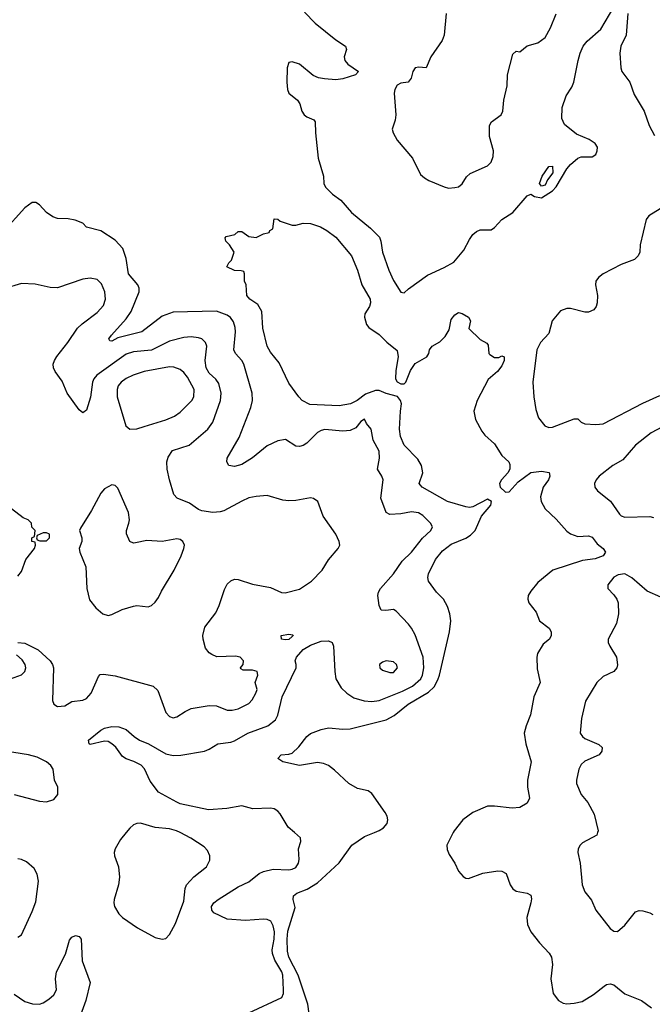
# Model space of a CAD drawing. Header units: inches. Extents: x 2001573 to 2220545, y 644482 to 846830.
# Tile 631 of 656: x 2164321 to 2167823, y 739050 to 744496. Entities that reach past the tile are written whole.
import ezdxf

# ---------------------------------------------------------------- set-up
doc = ezdxf.new("R2010")
doc.units = ezdxf.units.IN
doc.header["$MEASUREMENT"] = 0
doc.layers.add('C1763', color=7, linetype='Continuous')
doc.layers.add('C1764', color=7, linetype='Continuous')

msp = doc.modelspace()

# ---------------------------------------------------------------- linework, layer by layer
at = {"layer": 'C1763', "color": 5}
for points, elevation in [([(2164910.6, 740000), (2164879.4, 739960.6), (2164848.7, 739910), (2164843.7, 739890), (2164845.3, 739870), (2164867.2, 739810), (2164873.5, 739753.5), (2164867.2, 739710), (2164843.7, 739630), (2164841.3, 739610), (2164845.3, 739590), (2164870.2, 739550.2), (2164890, 739530.4), (2164972.3, 739472.3), (2165070, 739419.3), (2165109.5, 739410.5), (2165130, 739414), (2165150, 739434.8), (2165184.2, 739495.8), (2165230, 739620.7), (2165237, 739690), (2165244.6, 739710), (2165284.7, 739755.3), (2165355.1, 739810), (2165373.2, 739846.8), (2165372.6, 739870), (2165360.4, 739900.4), (2165341.5, 739921.5), (2165268.6, 739968.6), (2165208.7, 740000)], 260), ([(2165590, 739001.6), (2165771.9, 739088.1), (2165780.4, 739110), (2165781.8, 739130), (2165776.8, 739210), (2165771.6, 739230), (2165733.8, 739293.9), (2165719.4, 739330), (2165717.8, 739350), (2165729.9, 739410), (2165731.3, 739450), (2165724.3, 739484.3), (2165710.9, 739510), (2165690, 739518.5), (2165670, 739520.6), (2165570, 739513.5), (2165470, 739519.9), (2165395.1, 739555.1), (2165383.6, 739570), (2165383.5, 739590), (2165394.7, 739610), (2165419.7, 739630), (2165530, 739699.7), (2165590, 739726.7), (2165647.2, 739772.8), (2165670, 739785), (2165723.3, 739796.7), (2165810, 739793.4), (2165830, 739796.8), (2165850, 739807.2), (2165863.8, 739830), (2165868.7, 739850), (2165864.7, 739910), (2165876.4, 739950), (2165875.1, 739970), (2165841.4, 740000)], 240), ([(2165923.9, 738996.1), (2165916.3, 739050), (2165861.6, 739210), (2165811.2, 739310), (2165802.9, 739342.9), (2165801.1, 739410), (2165805.8, 739454.2), (2165845.6, 739585.6), (2165834.3, 739630), (2165836.9, 739650), (2165855.7, 739664.3), (2165912.7, 739687.3), (2165970, 739721.1), (2166090, 739832), (2166160.4, 739930), (2166230, 739977.4), (2166285.2, 740000)], 220), ([(2166720.2, 740000), (2166685.3, 739930), (2166686.4, 739906.4), (2166697.7, 739877.7), (2166730.5, 739830), (2166750, 739786.8), (2166776.7, 739756.7), (2166790, 739747.3), (2166806, 739746), (2166885.5, 739774.5), (2166968, 739788), (2166990, 739786.7), (2167013.5, 739773.5), (2167036.5, 739710), (2167050, 739687.9), (2167070, 739674.7), (2167130, 739664.9), (2167150, 739653), (2167153.8, 739633.8), (2167151.2, 739611.2), (2167127.7, 739530), (2167131.1, 739491.1), (2167151.2, 739451.2), (2167198, 739390), (2167251.9, 739331.9), (2167265.5, 739310), (2167270.4, 739270), (2167260.4, 739190), (2167274, 739110), (2167304.4, 739070), (2167330, 739055.3), (2167350, 739051.3), (2167390, 739055), (2167434.6, 739065.4), (2167497, 739103), (2167556, 739150), (2167570, 739158.4), (2167590, 739162), (2167610, 739157.6), (2167670, 739107), (2167762.8, 739070), (2167818, 739030)], 220), ([(2167520.2, 740000), (2167514.9, 739985.1), (2167437.2, 739942.8), (2167423, 739930), (2167412.7, 739910), (2167410.4, 739890), (2167423.1, 739830), (2167434.4, 739710), (2167450, 739670.8), (2167486.4, 739626.4), (2167510.3, 739570), (2167590, 739468.2), (2167610, 739454.4), (2167630, 739452.4), (2167670, 739487), (2167730, 739560.3), (2167750, 739569), (2167770, 739566.9), (2167810, 739555.6), (2167825.4, 739545.4)], 240), ([(2164310, 739420.4), (2164330, 739434), (2164390, 739562), (2164410, 739616), (2164424.7, 739730), (2164417.4, 739770), (2164400, 739800), (2164358, 739838), (2164330.7, 739850.7), (2164310, 739854.2)], 260), ([(2164290, 739106), (2164350, 739064.9), (2164391.5, 739051.5), (2164430, 739050.3), (2164450, 739056.9), (2164482.3, 739077.7), (2164510, 739102.6), (2164525, 739130), (2164518.1, 739190), (2164524.7, 739230), (2164574, 739326), (2164596.4, 739403.6), (2164610, 739421.6), (2164630, 739430.5), (2164650, 739425.5), (2164660.3, 739410), (2164667.2, 739290), (2164710.4, 739170), (2164687.6, 739070), (2164657.8, 738990)], 240)]:
    msp.add_lwpolyline(points, dxfattribs=dict(at, elevation=elevation))
at = {"layer": 'C1764', "color": 5}
for points, elevation in [([(2165896.8, 744536.8), (2165956.9, 744476.9), (2166070, 744384.9), (2166124, 744350), (2166130.5, 744330), (2166117.3, 744290), (2166120.7, 744270), (2166137.3, 744250), (2166197.3, 744210), (2166179.1, 744190), (2166110, 744168), (2166070, 744162.9), (2166007.9, 744167.9), (2165974.2, 744174.2), (2165946.3, 744186.3), (2165870, 744249.4), (2165830, 744262), (2165810, 744258), (2165800.7, 744230), (2165799.1, 744150), (2165804, 744110), (2165811.3, 744090), (2165858.8, 744050), (2165870.8, 744030), (2165882.8, 743990), (2165896, 743970), (2165910, 743958.8), (2165950, 743941), (2165957.3, 743930), (2165958.4, 743870), (2165973.4, 743730), (2166002, 743630), (2166004, 743590), (2166014, 743570), (2166053, 743530), (2166097.7, 743497.7), (2166156.9, 743430), (2166262.4, 743342.4), (2166312.1, 743292.1), (2166320.5, 743270), (2166330.1, 743210), (2166364.3, 743110), (2166390, 743054), (2166430, 742988.9), (2166450, 742984.2), (2166473.6, 743006.4), (2166578.3, 743081.7), (2166670, 743124.1), (2166725, 743155), (2166779.1, 743220.9), (2166810, 743280.3), (2166830, 743307), (2166850, 743324.9), (2166870, 743333.7), (2166930, 743333), (2166950, 743346.4), (2166989.6, 743390), (2167051.3, 743428.7), (2167130, 743522), (2167150, 743530.7), (2167170, 743517.1), (2167210, 743510.5), (2167270, 743548.4), (2167290, 743570.6), (2167349.8, 743670.2), (2167370, 743694.9), (2167409.8, 743730.2), (2167430, 743736.4), (2167490, 743737.1), (2167510, 743750.6), (2167518.5, 743770), (2167519.2, 743790), (2167506.9, 743810), (2167473.6, 743833.6), (2167402.5, 743862.5), (2167336.6, 743916.6), (2167322.8, 743950), (2167323.6, 744010), (2167346.3, 744073.7), (2167377.5, 744122.5), (2167389.2, 744150), (2167412.7, 744270), (2167423.1, 744310), (2167440.4, 744350), (2167462.7, 744377.3), (2167537.5, 744442.5), (2167610, 744564.9)], 240), ([(2166682.3, 744530), (2166670.2, 744409.8), (2166659.3, 744380.7), (2166597.1, 744290), (2166570.4, 744229.6), (2166530, 744233.2), (2166510, 744229), (2166497.3, 744210), (2166487.3, 744172.7), (2166471.3, 744150), (2166430, 744144), (2166410, 744134), (2166397.3, 744110), (2166393.4, 744090), (2166402.4, 743970), (2166399.5, 743940.5), (2166382, 743890), (2166388, 743870), (2166410.6, 743830), (2166494.9, 743730), (2166540.3, 743640.3), (2166561.3, 743621.3), (2166586.6, 743606.6), (2166670, 743570.6), (2166695.5, 743564.5), (2166730, 743566.8), (2166750, 743570.8), (2166770, 743587.3), (2166793.8, 743626.2), (2166815.3, 743644.7), (2166910, 743687.7), (2166930, 743707.3), (2166941.2, 743738.8), (2166943.8, 743770), (2166920.9, 743850), (2166920.9, 743910), (2166932.7, 743930), (2166986, 743970), (2166996.2, 743990), (2167000.5, 744050), (2167018.7, 744130), (2167020.9, 744190), (2167050, 744304.7), (2167070, 744320.7), (2167090, 744318.8), (2167130, 744350.7), (2167190, 744366.8), (2167230, 744397.1), (2167259.3, 744450), (2167290, 744528)], 260), ([(2167686.7, 744530), (2167678.5, 744410), (2167649.1, 744350), (2167642.6, 744310), (2167648.8, 744228.8), (2167653.4, 744210), (2167698.4, 744150), (2167721.6, 744081.6), (2167778.7, 743990), (2167805.3, 743910), (2167834.6, 743854.6)], 240), ([(2165841.4, 740000), (2165807.8, 740030), (2165763, 740103), (2165750, 740118), (2165730, 740131), (2165710, 740134.2), (2165611, 740131), (2165550, 740146.9), (2165467.7, 740132.3), (2165366.1, 740126.1), (2165210, 740158.5), (2165190, 740166.9), (2165090, 740222.6), (2165042.9, 740282.9), (2165011.3, 740351.3), (2164992.5, 740372.5), (2164952.8, 740392.8), (2164910, 740407.2), (2164890, 740419.8), (2164852.3, 740472.3), (2164831.2, 740491.2), (2164810, 740502.5), (2164790, 740505), (2164710, 740487.1), (2164705.6, 740490), (2164702, 740510), (2164770, 740566.3), (2164790, 740577.8), (2164830, 740586), (2164870, 740584.4), (2164910, 740570.4), (2164953.7, 740530), (2164984.4, 740510), (2165034.4, 740490), (2165130, 740435.4), (2165170, 740425.8), (2165212.3, 740427.7), (2165344, 740450), (2165370, 740460.3), (2165418.4, 740490), (2165490, 740499.8), (2165510, 740507.2), (2165583.5, 740550), (2165694.7, 740590), (2165736.4, 740623.6), (2165750.4, 740649.6), (2165772.9, 740750), (2165850.9, 740910), (2165851.4, 740930), (2165845.4, 740950), (2165852.4, 740970), (2165890, 741012.2), (2165930, 741036.2), (2165990, 741059), (2166030, 741060.5), (2166050.7, 741050), (2166057.1, 741030), (2166064.9, 740890), (2166071.7, 740850), (2166100.4, 740800.4), (2166132, 740770), (2166170, 740744.7), (2166227.5, 740727.5), (2166270, 740725.3), (2166310, 740730.1), (2166439.2, 740780.8), (2166495, 740810), (2166542.1, 740850), (2166551.6, 740870), (2166558.8, 740910), (2166554.3, 740970), (2166510, 741092.3), (2166490.6, 741130.6), (2166473.1, 741153.1), (2166404.2, 741224.2), (2166390, 741232.6), (2166347.4, 741227.4), (2166321.2, 741230), (2166310, 741255.3), (2166303.1, 741310), (2166307.1, 741330), (2166318.3, 741350), (2166390, 741430.3), (2166438.5, 741501.5), (2166490.7, 741550), (2166550, 741628.4), (2166597.2, 741670), (2166605.4, 741690), (2166595.8, 741710), (2166576.9, 741730), (2166552.9, 741752.9), (2166527.8, 741767.8), (2166490, 741774), (2166430, 741762.6), (2166370, 741758.7), (2166350, 741769.3), (2166320.4, 741850), (2166332.1, 741950), (2166326.3, 741970), (2166301.3, 742010), (2166312, 742070), (2166310.7, 742110), (2166276.8, 742170), (2166266, 742230), (2166241.6, 742261.6), (2166230, 742286), (2166210, 742272.3), (2166181.6, 742238.4), (2166150, 742223.1), (2166110, 742219.2), (2166010, 742228.3), (2165990, 742224), (2165970, 742212.6), (2165910, 742153.7), (2165890, 742141.1), (2165870, 742135.8), (2165850, 742136.9), (2165793, 742173), (2165750, 742165.6), (2165690, 742138.9), (2165610, 742072.9), (2165550, 742035.4), (2165510, 742024.2), (2165479, 742030), (2165466.6, 742050), (2165469.6, 742070), (2165535.9, 742184.2), (2165601.2, 742350), (2165609.8, 742390), (2165607.6, 742430), (2165561.8, 742590), (2165551.2, 742611.2), (2165515.6, 742650), (2165506.8, 742670), (2165515.3, 742770), (2165514, 742794), (2165505, 742825), (2165488.6, 742848.6), (2165470, 742862.2), (2165410, 742882.6), (2165170, 742877.9), (2165110, 742855.4), (2164996.9, 742770), (2164864.5, 742735.5), (2164830, 742718.4), (2164820.1, 742720.1), (2164815.1, 742730), (2164828.3, 742750), (2164910, 742840.7), (2164938.2, 742881.8), (2164982.3, 742990), (2164982.6, 743010), (2164974.8, 743030), (2164923.2, 743090), (2164910, 743174.5), (2164892.2, 743230), (2164850, 743276), (2164770, 743326.9), (2164690, 743347.8), (2164669.4, 743370), (2164627.6, 743387.6), (2164590, 743394.7), (2164530, 743396.4), (2164505, 743405), (2164469.8, 743429.8), (2164430, 743472), (2164410, 743485.1), (2164390, 743485.1), (2164350, 743455.6), (2164230, 743322)], 240), ([(2167890, 743464.9), (2167804.1, 743410), (2167788.5, 743390), (2167756.3, 743250), (2167754, 743210), (2167745.5, 743190), (2167724, 743170), (2167650, 743142.4), (2167550.4, 743090), (2167524.4, 743070), (2167510.4, 743050), (2167508.2, 743030), (2167519.1, 742970), (2167518, 742930), (2167512.7, 742910), (2167499.3, 742890), (2167470, 742878), (2167450, 742877.2), (2167370, 742898.2), (2167350, 742898.7), (2167315.2, 742884.8), (2167269.1, 742830.9), (2167250, 742759.5), (2167204.2, 742710), (2167182.9, 742670), (2167161.1, 742490), (2167166.2, 742410), (2167178.9, 742338.9), (2167192.9, 742292.9), (2167228.2, 742250), (2167250, 742240.9), (2167270, 742241.6), (2167390, 742288.8), (2167410, 742287.7), (2167429, 742269), (2167450, 742261.1), (2167510, 742256.9), (2167550, 742260.7), (2167770, 742374.3), (2167863.9, 742416.1)], 240), ([(2166285.2, 740000), (2166310, 740010.2), (2166335.1, 740024.9), (2166355.9, 740050), (2166359.4, 740070), (2166355.3, 740090), (2166343.8, 740110), (2166270, 740215.8), (2166250, 740229.7), (2166190, 740243.9), (2166142.9, 740270), (2166063.9, 740344), (2166029.8, 740369.8), (2166002, 740382), (2165970, 740386.2), (2165869.7, 740369.7), (2165778, 740390), (2165749.4, 740410), (2165768.7, 740430), (2165810, 740432.7), (2165830, 740439.1), (2165866.6, 740473.4), (2165910, 740530.5), (2165930, 740548), (2165990, 740570.5), (2166030, 740578), (2166110, 740570.9), (2166150, 740572.5), (2166350, 740622.3), (2166393.6, 740646.4), (2166471.8, 740710), (2166584.4, 740775.6), (2166614.8, 740805.2), (2166636.2, 740843.8), (2166644.1, 740870), (2166699.3, 741110), (2166706.9, 741170), (2166702.5, 741210), (2166689.1, 741249.1), (2166666.2, 741290), (2166628.8, 741330), (2166584.4, 741390), (2166580.9, 741410), (2166584.1, 741430), (2166622.6, 741510), (2166662.1, 741557.9), (2166710, 741594.8), (2166791.3, 741628.7), (2166815.6, 741644.4), (2166841.8, 741670), (2166877.1, 741750), (2166929.8, 741810), (2166932.8, 741830), (2166910, 741843.2), (2166830, 741800.7), (2166810, 741797.7), (2166790, 741801.1), (2166690, 741830.5), (2166549.7, 741910), (2166540.4, 741920.4), (2166533.1, 741930), (2166552, 741990), (2166545.2, 742030), (2166524.7, 742064.7), (2166450, 742142), (2166429.2, 742190), (2166424.1, 742230), (2166428.4, 742330), (2166434.6, 742370), (2166429.3, 742390), (2166411.5, 742411.5), (2166350, 742427.5), (2166310, 742444.1), (2166290, 742445.3), (2166235.7, 742424.3), (2166189.2, 742390), (2166151.3, 742370), (2166090, 742359.2), (2165927, 742367), (2165885.2, 742390), (2165865.2, 742410), (2165810, 742484.5), (2165757, 742597), (2165710, 742657), (2165691.3, 742690), (2165666.3, 742790), (2165660.8, 742880.8), (2165639.7, 742919.7), (2165595.3, 742950), (2165578, 742970), (2165575.3, 743030), (2165566, 743050), (2165566, 743090), (2165562, 743102), (2165547.3, 743107.3), (2165510, 743108.7), (2165468, 743128), (2165478, 743150), (2165494, 743166), (2165508.7, 743210), (2165482, 743250), (2165462, 743270), (2165458, 743290), (2165463.1, 743296.9), (2165512.3, 743307.7), (2165530, 743324.7), (2165550, 743324.7), (2165590, 743296), (2165630, 743291.3), (2165670, 743312), (2165702, 743318), (2165706, 743330), (2165722, 743338), (2165730, 743394), (2165750, 743392), (2165762, 743382), (2165830, 743359.1), (2165850, 743359.1), (2165890, 743370.3), (2165930, 743368.4), (2165986.8, 743350), (2166022, 743330), (2166070, 743292.4), (2166157.6, 743190), (2166190.4, 743109.6), (2166215.3, 743030), (2166261.6, 742950), (2166263, 742930), (2166257.1, 742910), (2166232, 742868), (2166230.3, 742850), (2166240.4, 742810), (2166253.6, 742793.6), (2166310, 742754.9), (2166352.4, 742712.4), (2166410, 742666), (2166416.1, 742630), (2166403.9, 742556.1), (2166402, 742510), (2166410, 742492.3), (2166430, 742481.1), (2166450, 742481.8), (2166459.3, 742490), (2166484.5, 742555.5), (2166510, 742593.4), (2166574, 742630), (2166585.2, 742650), (2166589.6, 742670.4), (2166604, 742690), (2166646.9, 742713.1), (2166677.1, 742742.9), (2166699.1, 742780.9), (2166710, 742838), (2166730, 742862.8), (2166750, 742876), (2166770, 742871), (2166804.7, 742850), (2166816, 742830), (2166807.1, 742787.1), (2166870, 742726.8), (2166906.8, 742706.8), (2166914.8, 742694.8), (2166918.8, 742650), (2166923, 742643), (2166950, 742627.3), (2166972.9, 742627.1), (2166990, 742636), (2167002, 742630), (2167003.6, 742623.6), (2167002.8, 742610), (2166990, 742580.9), (2166965.5, 742550), (2166913.8, 742506.2), (2166854, 742390), (2166834.9, 742330), (2166843.7, 742283.7), (2166879.2, 742219.2), (2166896.7, 742196.7), (2166948.6, 742150), (2166990, 742086), (2167028.2, 742050), (2167034.9, 742034.9), (2167033.6, 742010), (2167022.9, 741990), (2166988.3, 741950), (2166977, 741930), (2166980.9, 741910), (2167010, 741883.1), (2167030, 741884.1), (2167080.8, 741939.2), (2167150, 741992), (2167210, 741999.3), (2167251.7, 741991.7), (2167256.4, 741970), (2167248.2, 741950), (2167219.5, 741910), (2167203.1, 741856.9), (2167207.2, 741830), (2167230.3, 741790), (2167290, 741733.4), (2167350, 741667), (2167370, 741651.8), (2167410, 741636.9), (2167470, 741641.6), (2167490, 741633), (2167517.3, 741597.3), (2167550.7, 741570), (2167564, 741550), (2167550.7, 741530), (2167506.6, 741513.4), (2167435.7, 741504.2), (2167273, 741450), (2167190, 741382.7), (2167150, 741334.7), (2167136.5, 741310), (2167134, 741290), (2167140.2, 741270), (2167179.5, 741219.5), (2167198.8, 741170), (2167252.7, 741130), (2167263.8, 741110), (2167263, 741090), (2167253.4, 741070), (2167218.2, 741041.8), (2167187.6, 740990), (2167183.8, 740970), (2167185.5, 740905.5), (2167201.7, 740830), (2167167.2, 740750), (2167149, 740650), (2167123.7, 740590), (2167113.7, 740550), (2167122.4, 740490), (2167151.9, 740390), (2167131.7, 740290), (2167132, 740250), (2167143, 740190), (2167130, 740162.7), (2167090, 740138.4), (2167046.4, 740133.6), (2166950, 740146.2), (2166910, 740145), (2166830, 740110.6), (2166774.4, 740070), (2166725.2, 740010), (2166720.2, 740000)], 220), ([(2164310, 741051.6), (2164350, 741046.2), (2164423.1, 741010), (2164489, 740950), (2164502.8, 740930), (2164507.6, 740910), (2164503, 740730), (2164510, 740708.9), (2164530, 740696.9), (2164570, 740701.3), (2164610, 740724.9), (2164670, 740732.2), (2164690, 740741.3), (2164716.9, 740770), (2164757.8, 740862.2), (2164767.1, 740872.9), (2164784.4, 740875.6), (2164850, 740866.7), (2165059.3, 740810), (2165085.9, 740785.8), (2165130, 740663), (2165150, 740642), (2165170, 740634.9), (2165190, 740639.5), (2165236.2, 740670), (2165270, 740685), (2165370, 740701.8), (2165410, 740700.3), (2165470, 740677.4), (2165496.7, 740676.7), (2165530, 740684), (2165590, 740713.7), (2165607.1, 740732.9), (2165627.2, 740770), (2165634.5, 740790), (2165624, 740830), (2165638.7, 740870), (2165635.8, 740890), (2165610, 740898.4), (2165558.6, 740898.6), (2165544.5, 740904.5), (2165542.7, 740910), (2165557.6, 740930), (2165560.5, 740950), (2165541.2, 740970), (2165514.7, 740974.7), (2165412.3, 740972.3), (2165383.9, 740984), (2165370, 740994), (2165350, 741019.3), (2165335.8, 741070), (2165335.4, 741090), (2165344.8, 741135.2), (2165405.7, 741214.3), (2165424.9, 741255.1), (2165455.3, 741344.7), (2165470, 741372.7), (2165490, 741392.2), (2165510, 741400.3), (2165530, 741398.7), (2165610, 741373.7), (2165710, 741354.4), (2165770, 741328.2), (2165790, 741326), (2165870, 741346.7), (2165936, 741390), (2165994.5, 741450), (2166031.1, 741508.9), (2166083.7, 741570), (2166092.3, 741590), (2166089.5, 741610), (2166071.3, 741650), (2166001.3, 741750), (2165972, 741830), (2165947.7, 741847.7), (2165930, 741851.8), (2165850, 741836.9), (2165810, 741834), (2165778.2, 741838.2), (2165690, 741863.5), (2165630, 741859.1), (2165590, 741850.9), (2165550, 741832.9), (2165450, 741778.2), (2165430, 741772.7), (2165390, 741770.7), (2165330, 741779.8), (2165310, 741787.1), (2165260.7, 741820.7), (2165191.8, 741850), (2165173.3, 741870), (2165149.7, 741950), (2165137.6, 742010), (2165136.1, 742050), (2165143.6, 742076.4), (2165166.7, 742113.3), (2165258.4, 742141.6), (2165363.1, 742230), (2165389.8, 742270), (2165432.8, 742390), (2165435.9, 742430), (2165424.1, 742484.1), (2165407.3, 742507.3), (2165370, 742541.4), (2165352.9, 742570), (2165347.1, 742610), (2165356.1, 742690), (2165349.7, 742710), (2165329.8, 742729.8), (2165310, 742736.5), (2165270, 742740.6), (2165230, 742737.5), (2165150, 742718.4), (2165050, 742668.4), (2164950, 742657.8), (2164910, 742645.7), (2164747.5, 742530), (2164731.4, 742510), (2164723.4, 742490), (2164712.5, 742407.5), (2164690, 742336), (2164670, 742321.6), (2164650, 742338), (2164584.5, 742430), (2164555.6, 742495.6), (2164517.2, 742550), (2164508.4, 742570), (2164506.9, 742590), (2164512.8, 742610), (2164527, 742633), (2164587.6, 742710), (2164640.5, 742790), (2164666, 742814), (2164750, 742876.1), (2164784.8, 742915.2), (2164795.3, 742950), (2164792.7, 742990), (2164774.4, 743034.4), (2164750, 743058.8), (2164710, 743066.3), (2164670, 743060.3), (2164530, 743012.4), (2164490, 743013.7), (2164406.6, 743033.4), (2164330, 743035.8), (2164233.1, 743006.9)], 260), ([(2167910, 742259.9), (2167817.3, 742210), (2167730, 742143), (2167659.2, 742060.8), (2167604.9, 742030), (2167529.2, 741970), (2167511.3, 741950), (2167503.6, 741930), (2167504.6, 741910), (2167518.7, 741890), (2167592.1, 741832.1), (2167641.3, 741761.3), (2167651.1, 741751.1), (2167670, 741743.9), (2167810, 741747.2), (2167830, 741742.4)], 240), ([(2164310, 741417.3), (2164330, 741442.8), (2164355.1, 741510), (2164402, 741570), (2164408, 741590), (2164406, 741606), (2164388, 741610), (2164388, 741630), (2164402, 741638), (2164406, 741670), (2164388.4, 741688.4), (2164386, 741710), (2164368.4, 741728.4), (2164340.2, 741740.2), (2164275.3, 741790)], 280), ([(2167870, 741301), (2167794.6, 741334.6), (2167710, 741407.9), (2167670, 741430.5), (2167634.6, 741425.4), (2167610, 741412.4), (2167577.3, 741370), (2167576, 741350), (2167610, 741314), (2167626.4, 741290), (2167633.4, 741270), (2167636.5, 741210), (2167624.3, 741155.7), (2167578.3, 741070), (2167579, 741050), (2167587.8, 741030), (2167624.2, 740970), (2167630, 740928), (2167626.4, 740910), (2167610.6, 740890), (2167550, 740863.6), (2167514.9, 740830), (2167453.8, 740726.2), (2167430.4, 740630), (2167423.1, 740550), (2167436.4, 740530), (2167450, 740520.3), (2167526.6, 740486.6), (2167545.5, 740470), (2167544.4, 740450), (2167528, 740430), (2167450, 740393.7), (2167430, 740375.1), (2167415.3, 740350), (2167403, 740290), (2167403.8, 740270), (2167428.7, 740210), (2167466.6, 740166.6), (2167501.6, 740101.6), (2167523.8, 740010), (2167520.2, 740000)], 240), ([(2164269.5, 740850), (2164330, 740871.4), (2164349.8, 740890.2), (2164354.5, 740910), (2164350.6, 740930), (2164334.9, 740954.9), (2164303.2, 740983.2)], 260), ([(2164290, 740210.3), (2164430, 740173.4), (2164470, 740168.7), (2164510, 740183), (2164532.3, 740210), (2164532.7, 740250), (2164513.2, 740290), (2164505.2, 740350), (2164492.7, 740370), (2164469.2, 740390), (2164416.8, 740416.8), (2164369, 740430), (2164112.3, 740470)], 260), ([(2165208.7, 740000), (2165189.6, 740010), (2165150, 740020.2), (2165070, 740028.1), (2164990, 740051.3), (2164970, 740049.6), (2164950, 740042.9), (2164930, 740024.5), (2164910.6, 740000)], 260)]:
    msp.add_lwpolyline(points, dxfattribs=dict(at, elevation=elevation))
for points, elevation in [([(2167210, 743574), (2167199.3, 743590), (2167212.7, 743630), (2167250, 743684), (2167270, 743684.7), (2167271.7, 743648.3), (2167242.8, 743610), (2167230, 743581.2)], 240), ([(2165150, 742576.2), (2165010, 742549), (2164949.7, 742529.7), (2164910, 742511.4), (2164882.4, 742490), (2164866.5, 742470), (2164859.7, 742450), (2164859.7, 742410), (2164909, 742249), (2164930.4, 742230.4), (2164970, 742233.1), (2165010, 742246), (2165130, 742282.3), (2165178.2, 742301.8), (2165210, 742325), (2165273.3, 742390), (2165284.8, 742410), (2165286, 742450), (2165250, 742519.3), (2165230, 742544.5), (2165210, 742560.3), (2165174.5, 742574.5)], 280), ([(2164830, 741922.7), (2164790, 741900.9), (2164770, 741876), (2164718.8, 741781.2), (2164656.9, 741683.1), (2164651.3, 741670), (2164664.7, 741630), (2164664.7, 741610), (2164650.8, 741570), (2164654, 741550), (2164686, 741470), (2164693, 741350), (2164706.4, 741286.4), (2164742, 741242), (2164781, 741210), (2164810, 741200.5), (2164830, 741206.4), (2164887.3, 741232.7), (2164950, 741252.2), (2164970, 741255.3), (2165031.4, 741248.6), (2165050, 741255.5), (2165070, 741273), (2165090, 741299.1), (2165106.1, 741333.9), (2165175.1, 741450), (2165214, 741530), (2165229.3, 741570), (2165232.3, 741590), (2165224, 741610), (2165210, 741621.2), (2165190, 741623.7), (2165110.3, 741609.7), (2165024.9, 741615.1), (2164961.5, 741601.5), (2164950, 741600.9), (2164929.6, 741609.6), (2164911.9, 741651.9), (2164911.8, 741670), (2164925.6, 741710), (2164927.8, 741730), (2164922.4, 741770), (2164864.8, 741904.8), (2164850, 741919)], 280), ([(2164470, 741658), (2164450, 741658), (2164418, 741642), (2164414, 741630), (2164418, 741618), (2164432.7, 741612.7), (2164470, 741614), (2164486, 741630), (2164486, 741650)], 280), ([(2165790, 741065.4), (2165769.3, 741070), (2165768.7, 741090), (2165810, 741097), (2165832.4, 741092.4), (2165834.4, 741090), (2165830, 741084.5), (2165810, 741067.9)], 240), ([(2166350, 740949.6), (2166330, 740942.9), (2166313.4, 740930), (2166314, 740910), (2166330, 740898), (2166370, 740885.7), (2166390, 740885.7), (2166412.4, 740910), (2166407, 740930), (2166390, 740943.6)], 260)]:
    msp.add_lwpolyline(points, close=True, dxfattribs=dict(at, elevation=elevation))

doc.saveas('drawing.dxf')
